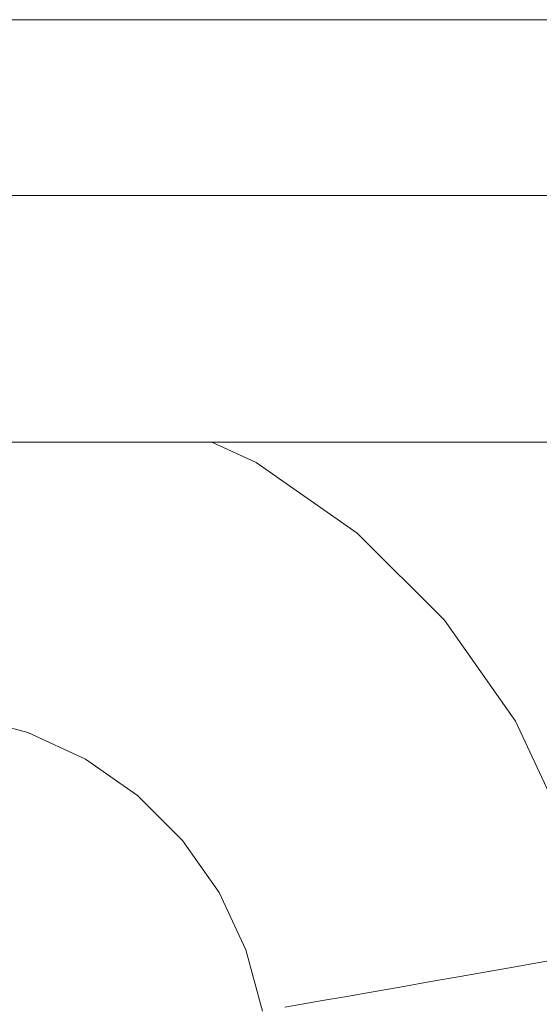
# Model space of a CAD drawing. Header units: millimetres. Extents: x -30280 to 309309, y -17460 to 4378.
# Tile 569 of 656: x 151853 to 151877, y -14496 to -14450. Entities that reach past the tile are written whole.
import ezdxf

# ---------------------------------------------------------------- set-up
doc = ezdxf.new("R2010")
doc.units = ezdxf.units.MM
doc.header["$MEASUREMENT"] = 0
doc.linetypes.add('Wipeout_Contour', pattern=[1000, 0, -1000])
doc.layers.add('P1_PLANTA PRIMERA_4_12_FAÇ_Façana', color=7, linetype='Continuous')
doc.layers.add('P1_PLANTA PRIMERA_4_Nuevo_09_EI_Mobiliari general', color=7, linetype='Continuous')
doc.layers.add('P1_PLANTA PRIMERA_4_Nuevo_09_EI_Mobiliari general_Pluma_Nº__1', color=7, linetype='Continuous', lineweight=5)

msp = doc.modelspace()

# ---------------------------------------------------------------- wipeouts: each hides what was drawn before it
at = {"color": 254, "linetype": 'Wipeout_Contour', "lineweight": 0, "ltscale": 4556497.205425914}
msp.add_wipeout([(151882.62, -14022.052), (150782.62, -14022.052), (150782.62, -14023.885), (150890.293, -14023.885), (150903.857, -14449.995), (150903.929, -14505.564), (150882.333, -14505.564), (150886.263, -14527.856), (150886.9, -14530.194), (150928.929, -14764.931), (150970.958, -14530.194), (150971.595, -14527.856), (150975.525, -14505.564), (150953.929, -14505.564), (150953.929, -14449.995), (150967.565, -14023.885), (151390.293, -14023.885), (151403.857, -14449.995), (151403.929, -14505.564), (151382.333, -14505.564), (151386.263, -14527.856), (151386.9, -14530.194), (151428.929, -14764.931), (151470.958, -14530.194), (151471.595, -14527.856), (151475.525, -14505.564), (151453.929, -14505.564), (151453.929, -14449.995), (151467.565, -14023.885), (151882.62, -14023.885)], dxfattribs=at).dxf.layer = 'P1_PLANTA PRIMERA_4_12_FAÇ_Façana'

# ---------------------------------------------------------------- next in the draw order: wipeouts: each hides what was drawn before it
at = {"color": 254, "linetype": 'Wipeout_Contour', "lineweight": 0, "ltscale": 457320.530233}
msp.add_wipeout([(151903.929, -14449.995), (151453.929, -14449.995), (151903.929, -14450.529)], dxfattribs=at).dxf.layer = 'P1_PLANTA PRIMERA_4_Nuevo_09_EI_Mobiliari general'
at = {"color": 254, "linetype": 'Wipeout_Contour', "lineweight": 0, "ltscale": 4266347.699379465}
msp.add_wipeout([(151493.395, -14496.363), (151491.819, -14505.297), (151497.826, -14503.696), (151503.486, -14503.223), (151678.929, -14503.678), (151854.372, -14503.196), (151860.032, -14503.696), (151865.582, -14505.147), (151864.463, -14496.363), (151863.694, -14493.495), (151862.438, -14490.805), (151860.733, -14488.374), (151858.631, -14486.277), (151856.196, -14484.578), (151853.503, -14483.328), (151850.633, -14482.566), (151847.674, -14482.315), (151692.121, -14482.728), (151678.929, -14482.764), (151665.738, -14482.801), (151510.184, -14482.293), (151507.225, -14482.566), (151504.355, -14483.328), (151501.662, -14484.578), (151499.227, -14486.277), (151497.125, -14488.374), (151495.42, -14490.805), (151494.164, -14493.495)], dxfattribs=at).dxf.layer = 'P1_PLANTA PRIMERA_4_Nuevo_09_EI_Mobiliari general'

# ---------------------------------------------------------------- next in the draw order: linework, layer by layer
at = {"layer": 'P1_PLANTA PRIMERA_4_Nuevo_09_EI_Mobiliari general_Pluma_Nº__1', "color": 7, "linetype": 'Continuous', "lineweight": 5}
for p, q in [((151903.929, -14449.995), (151453.929, -14449.995)), ((151853.503, -14483.328), (151850.633, -14482.566)), ((151856.196, -14484.578), (151853.503, -14483.328))]:
    msp.add_line(p, q, dxfattribs=at)

# ---------------------------------------------------------------- next in the draw order: wipeouts: each hides what was drawn before it
at = {"color": 254, "linetype": 'Wipeout_Contour', "lineweight": 0, "ltscale": 609463.221799}
msp.add_wipeout([(151903.929, -14450.529), (151453.929, -14450.529), (151453.929, -14452.114), (151903.929, -14452.114)], dxfattribs=at).dxf.layer = 'P1_PLANTA PRIMERA_4_Nuevo_09_EI_Mobiliari general'
at = {"color": 254, "linetype": 'Wipeout_Contour', "lineweight": 0, "ltscale": 1525684.769005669}
msp.add_wipeout([(151903.929, -14469.75), (151862.107, -14469.75), (151864.172, -14470.707), (151868.898, -14474.006), (151872.979, -14478.077), (151876.289, -14482.795), (151878.728, -14488.018), (151880.22, -14493.585), (151882.286, -14505.297), (151903.929, -14505.297)], dxfattribs=at).dxf.layer = 'P1_PLANTA PRIMERA_4_Nuevo_09_EI_Mobiliari general'

# ---------------------------------------------------------------- next in the draw order: linework, layer by layer
at = {"layer": 'P1_PLANTA PRIMERA_4_Nuevo_09_EI_Mobiliari general_Pluma_Nº__1', "color": 7, "linetype": 'Continuous', "lineweight": 5}
for p, q in [((151878.728, -14488.017), (151876.289, -14482.795)), ((151863.694, -14493.495), (151862.438, -14490.805)), ((151864.464, -14496.363), (151863.694, -14493.495))]:
    msp.add_line(p, q, dxfattribs=at)

# ---------------------------------------------------------------- next in the draw order: wipeouts: each hides what was drawn before it
at = {"color": 254, "linetype": 'Wipeout_Contour', "lineweight": 0, "ltscale": 609464.013508}
msp.add_wipeout([(151903.929, -14452.114), (151453.929, -14452.114), (151453.929, -14454.702), (151903.929, -14454.702)], dxfattribs=at).dxf.layer = 'P1_PLANTA PRIMERA_4_Nuevo_09_EI_Mobiliari general'
at = {"color": 254, "linetype": 'Wipeout_Contour', "lineweight": 0, "ltscale": 609468.027609}
msp.add_wipeout([(151903.929, -14469.75), (151903.929, -14458.215), (151453.929, -14458.215), (151453.929, -14469.75)], dxfattribs=at).dxf.layer = 'P1_PLANTA PRIMERA_4_Nuevo_09_EI_Mobiliari general'
at = {"color": 254, "linetype": 'Wipeout_Contour', "lineweight": 0, "ltscale": 610426.331699}
msp.add_wipeout([(151872.342, -14494.974), (151929.432, -14818.75), (151929.432, -14810.75), (151873.71, -14494.733)], dxfattribs=at).dxf.layer = 'P1_PLANTA PRIMERA_4_Nuevo_09_EI_Mobiliari general'

# ---------------------------------------------------------------- next in the draw order: wipeouts: each hides what was drawn before it
at = {"color": 254, "linetype": 'Wipeout_Contour', "lineweight": 0, "ltscale": 609465.171112}
msp.add_wipeout([(151903.929, -14454.702), (151453.929, -14454.702), (151453.929, -14458.215), (151903.929, -14458.215)], dxfattribs=at).dxf.layer = 'P1_PLANTA PRIMERA_4_Nuevo_09_EI_Mobiliari general'
at = {"color": 254, "linetype": 'Wipeout_Contour', "lineweight": 0, "ltscale": 457650.399457}
msp.add_wipeout([(151860.965, -14469.75), (151863.931, -14471.126), (151861.82, -14469.75)], dxfattribs=at).dxf.layer = 'P1_PLANTA PRIMERA_4_Nuevo_09_EI_Mobiliari general'
at = {"color": 254, "linetype": 'Wipeout_Contour', "lineweight": 0, "ltscale": 610425.207694}
msp.add_wipeout([(151870.974, -14495.215), (151929.432, -14826.75), (151929.432, -14818.751), (151872.342, -14494.974)], dxfattribs=at).dxf.layer = 'P1_PLANTA PRIMERA_4_Nuevo_09_EI_Mobiliari general'

# ---------------------------------------------------------------- next in the draw order: linework, layer by layer
at = {"layer": 'P1_PLANTA PRIMERA_4_Nuevo_09_EI_Mobiliari general_Pluma_Nº__1', "color": 7, "linetype": 'Continuous', "lineweight": 5}
msp.add_line((151903.929, -14458.215), (151453.929, -14458.215), dxfattribs=at)

# ---------------------------------------------------------------- next in the draw order: wipeouts: each hides what was drawn before it
at = {"color": 254, "linetype": 'Wipeout_Contour', "lineweight": 0, "ltscale": 457647.861741}
msp.add_wipeout([(151859.57, -14469.75), (151863.638, -14471.637), (151860.965, -14469.75)], dxfattribs=at).dxf.layer = 'P1_PLANTA PRIMERA_4_Nuevo_09_EI_Mobiliari general'
at = {"color": 254, "linetype": 'Wipeout_Contour', "lineweight": 0, "ltscale": 610424.102211}
msp.add_wipeout([(151869.647, -14495.449), (151929.432, -14834.507), (151929.432, -14826.75), (151870.974, -14495.215)], dxfattribs=at).dxf.layer = 'P1_PLANTA PRIMERA_4_Nuevo_09_EI_Mobiliari general'

# ---------------------------------------------------------------- next in the draw order: wipeouts: each hides what was drawn before it
at = {"color": 254, "linetype": 'Wipeout_Contour', "lineweight": 0, "ltscale": 457645.091974}
msp.add_wipeout([(151858.413, -14469.75), (151863.239, -14472.33), (151859.57, -14469.75)], dxfattribs=at).dxf.layer = 'P1_PLANTA PRIMERA_4_Nuevo_09_EI_Mobiliari general'
at = {"color": 254, "linetype": 'Wipeout_Contour', "lineweight": 0, "ltscale": 610423.048809}
msp.add_wipeout([(151868.403, -14495.668), (151929.432, -14841.786), (151929.432, -14834.507), (151869.647, -14495.449)], dxfattribs=at).dxf.layer = 'P1_PLANTA PRIMERA_4_Nuevo_09_EI_Mobiliari general'

# ---------------------------------------------------------------- next in the draw order: wipeouts: each hides what was drawn before it
at = {"color": 254, "linetype": 'Wipeout_Contour', "lineweight": 0, "ltscale": 610422.079325}
msp.add_wipeout([(151867.278, -14495.867), (151929.432, -14848.364), (151929.432, -14841.786), (151868.403, -14495.668)], dxfattribs=at).dxf.layer = 'P1_PLANTA PRIMERA_4_Nuevo_09_EI_Mobiliari general'

# ---------------------------------------------------------------- next in the draw order: wipeouts: each hides what was drawn before it
at = {"color": 254, "linetype": 'Wipeout_Contour', "lineweight": 0, "ltscale": 457864.207593}
msp.add_wipeout([(151867.278, -14495.867), (151929.432, -14854.042), (151929.432, -14848.364)], dxfattribs=at).dxf.layer = 'P1_PLANTA PRIMERA_4_Nuevo_09_EI_Mobiliari general'

# ---------------------------------------------------------------- next in the draw order: wipeouts: each hides what was drawn before it
at = {"color": 254, "linetype": 'Wipeout_Contour', "lineweight": 0, "ltscale": 610429.477727}
msp.add_wipeout([(151876.281, -14494.279), (151929.432, -14795.715), (151929.432, -14789.137), (151877.406, -14494.081)], dxfattribs=at).dxf.layer = 'P1_PLANTA PRIMERA_4_Nuevo_09_EI_Mobiliari general'

# ---------------------------------------------------------------- next in the draw order: wipeouts: each hides what was drawn before it
at = {"color": 254, "linetype": 'Wipeout_Contour', "lineweight": 0, "ltscale": 610428.499806}
msp.add_wipeout([(151875.037, -14494.499), (151929.432, -14802.994), (151929.432, -14795.715), (151876.281, -14494.279)], dxfattribs=at).dxf.layer = 'P1_PLANTA PRIMERA_4_Nuevo_09_EI_Mobiliari general'

# ---------------------------------------------------------------- next in the draw order: wipeouts: each hides what was drawn before it
at = {"color": 254, "linetype": 'Wipeout_Contour', "lineweight": 0, "ltscale": 457699.320291}
msp.add_wipeout([(151876.043, -14488.996), (151877.406, -14494.081), (151876.969, -14488.658)], dxfattribs=at).dxf.layer = 'P1_PLANTA PRIMERA_4_Nuevo_09_EI_Mobiliari general'
at = {"color": 254, "linetype": 'Wipeout_Contour', "lineweight": 0, "ltscale": 610427.440317}
msp.add_wipeout([(151873.71, -14494.733), (151929.432, -14810.75), (151929.432, -14802.993), (151875.036, -14494.499)], dxfattribs=at).dxf.layer = 'P1_PLANTA PRIMERA_4_Nuevo_09_EI_Mobiliari general'

# ---------------------------------------------------------------- next in the draw order: wipeouts: each hides what was drawn before it
at = {"color": 254, "linetype": 'Wipeout_Contour', "lineweight": 0, "ltscale": 457692.34995}
msp.add_wipeout([(151873.815, -14484.226), (151876.043, -14488.996), (151874.669, -14483.732)], dxfattribs=at).dxf.layer = 'P1_PLANTA PRIMERA_4_Nuevo_09_EI_Mobiliari general'

# ---------------------------------------------------------------- next in the draw order: wipeouts: each hides what was drawn before it
at = {"color": 254, "linetype": 'Wipeout_Contour', "lineweight": 0, "ltscale": 457682.866308}
msp.add_wipeout([(151870.792, -14479.916), (151873.815, -14484.226), (151871.546, -14479.281)], dxfattribs=at).dxf.layer = 'P1_PLANTA PRIMERA_4_Nuevo_09_EI_Mobiliari general'
at = {"color": 254, "linetype": 'Wipeout_Contour', "lineweight": 0, "ltscale": 610263.986262}
msp.add_wipeout([(151876.043, -14488.996), (151874.969, -14489.387), (151876.281, -14494.279), (151877.406, -14494.081)], dxfattribs=at).dxf.layer = 'P1_PLANTA PRIMERA_4_Nuevo_09_EI_Mobiliari general'

# ---------------------------------------------------------------- next in the draw order: linework, layer by layer
at = {"layer": 'P1_PLANTA PRIMERA_4_Nuevo_09_EI_Mobiliari general_Pluma_Nº__1', "color": 7, "linetype": 'Continuous', "lineweight": 5}
msp.add_line((151878.377, -14493.91), (151877.406, -14494.081), dxfattribs=at)

# ---------------------------------------------------------------- next in the draw order: wipeouts: each hides what was drawn before it
at = {"color": 254, "linetype": 'Wipeout_Contour', "lineweight": 0, "ltscale": 457671.271388}
msp.add_wipeout([(151867.065, -14476.198), (151870.792, -14479.916), (151867.697, -14475.441)], dxfattribs=at).dxf.layer = 'P1_PLANTA PRIMERA_4_Nuevo_09_EI_Mobiliari general'
at = {"color": 254, "linetype": 'Wipeout_Contour', "lineweight": 0, "ltscale": 610255.140804}
msp.add_wipeout([(151873.815, -14484.226), (151872.826, -14484.797), (151874.969, -14489.387), (151876.043, -14488.996)], dxfattribs=at).dxf.layer = 'P1_PLANTA PRIMERA_4_Nuevo_09_EI_Mobiliari general'

# ---------------------------------------------------------------- next in the draw order: wipeouts: each hides what was drawn before it
at = {"color": 254, "linetype": 'Wipeout_Contour', "lineweight": 0, "ltscale": 457657.951496}
msp.add_wipeout([(151862.747, -14473.185), (151867.065, -14476.198), (151863.239, -14472.33)], dxfattribs=at).dxf.layer = 'P1_PLANTA PRIMERA_4_Nuevo_09_EI_Mobiliari general'
at = {"color": 254, "linetype": 'Wipeout_Contour', "lineweight": 0, "ltscale": 610243.19609}
msp.add_wipeout([(151870.792, -14479.916), (151869.917, -14480.651), (151872.826, -14484.797), (151873.815, -14484.226)], dxfattribs=at).dxf.layer = 'P1_PLANTA PRIMERA_4_Nuevo_09_EI_Mobiliari general'
at = {"color": 254, "linetype": 'Wipeout_Contour', "lineweight": 0, "ltscale": 610259.496954}
msp.add_wipeout([(151874.969, -14489.387), (151873.782, -14489.82), (151875.037, -14494.499), (151876.281, -14494.279)], dxfattribs=at).dxf.layer = 'P1_PLANTA PRIMERA_4_Nuevo_09_EI_Mobiliari general'

# ---------------------------------------------------------------- next in the draw order: linework, layer by layer
at = {"layer": 'P1_PLANTA PRIMERA_4_Nuevo_09_EI_Mobiliari general_Pluma_Nº__1', "color": 7, "linetype": 'Continuous', "lineweight": 5}
msp.add_line((151877.406, -14494.081), (151876.281, -14494.279), dxfattribs=at)

# ---------------------------------------------------------------- next in the draw order: wipeouts: each hides what was drawn before it
at = {"color": 254, "linetype": 'Wipeout_Contour', "lineweight": 0, "ltscale": 457643.327301}
msp.add_wipeout([(151857.972, -14470.969), (151862.747, -14473.185), (151858.307, -14470.042)], dxfattribs=at).dxf.layer = 'P1_PLANTA PRIMERA_4_Nuevo_09_EI_Mobiliari general'
at = {"color": 254, "linetype": 'Wipeout_Contour', "lineweight": 0, "ltscale": 610228.51742}
msp.add_wipeout([(151867.065, -14476.198), (151866.332, -14477.074), (151869.917, -14480.651), (151870.792, -14479.916)], dxfattribs=at).dxf.layer = 'P1_PLANTA PRIMERA_4_Nuevo_09_EI_Mobiliari general'
at = {"color": 254, "linetype": 'Wipeout_Contour', "lineweight": 0, "ltscale": 610251.012394}
msp.add_wipeout([(151872.826, -14484.797), (151871.732, -14485.43), (151873.782, -14489.82), (151874.969, -14489.387)], dxfattribs=at).dxf.layer = 'P1_PLANTA PRIMERA_4_Nuevo_09_EI_Mobiliari general'

# ---------------------------------------------------------------- next in the draw order: linework, layer by layer
at = {"layer": 'P1_PLANTA PRIMERA_4_Nuevo_09_EI_Mobiliari general_Pluma_Nº__1', "color": 7, "linetype": 'Continuous', "lineweight": 5}
msp.add_line((151864.172, -14470.707), (151862.107, -14469.75), dxfattribs=at)

# ---------------------------------------------------------------- next in the draw order: wipeouts: each hides what was drawn before it
at = {"color": 254, "linetype": 'Wipeout_Contour', "lineweight": 0, "ltscale": 457631.764456}
msp.add_wipeout([(151857.207, -14469.75), (151853.379, -14469.75), (151857.972, -14470.969)], dxfattribs=at).dxf.layer = 'P1_PLANTA PRIMERA_4_Nuevo_09_EI_Mobiliari general'
at = {"color": 254, "linetype": 'Wipeout_Contour', "lineweight": 0, "ltscale": 610211.552861}
msp.add_wipeout([(151862.747, -14473.185), (151862.178, -14474.175), (151866.332, -14477.074), (151867.065, -14476.198)], dxfattribs=at).dxf.layer = 'P1_PLANTA PRIMERA_4_Nuevo_09_EI_Mobiliari general'
at = {"color": 254, "linetype": 'Wipeout_Contour', "lineweight": 0, "ltscale": 610239.554344}
msp.add_wipeout([(151869.917, -14480.651), (151868.95, -14481.464), (151871.732, -14485.43), (151872.826, -14484.797)], dxfattribs=at).dxf.layer = 'P1_PLANTA PRIMERA_4_Nuevo_09_EI_Mobiliari general'
at = {"color": 254, "linetype": 'Wipeout_Contour', "lineweight": 0, "ltscale": 610254.625161}
msp.add_wipeout([(151873.782, -14489.82), (151872.516, -14490.281), (151873.71, -14494.733), (151875.037, -14494.499)], dxfattribs=at).dxf.layer = 'P1_PLANTA PRIMERA_4_Nuevo_09_EI_Mobiliari general'

# ---------------------------------------------------------------- next in the draw order: linework, layer by layer
at = {"layer": 'P1_PLANTA PRIMERA_4_Nuevo_09_EI_Mobiliari general_Pluma_Nº__1', "color": 7, "linetype": 'Continuous', "lineweight": 5}
for p, q in [((151876.289, -14482.795), (151872.979, -14478.077)), ((151876.281, -14494.279), (151875.037, -14494.499))]:
    msp.add_line(p, q, dxfattribs=at)

# ---------------------------------------------------------------- next in the draw order: wipeouts: each hides what was drawn before it
at = {"color": 254, "linetype": 'Wipeout_Contour', "lineweight": 0, "ltscale": 610192.819986}
msp.add_wipeout([(151857.972, -14470.969), (151857.583, -14472.043), (151862.178, -14474.175), (151862.747, -14473.185)], dxfattribs=at).dxf.layer = 'P1_PLANTA PRIMERA_4_Nuevo_09_EI_Mobiliari general'
at = {"color": 254, "linetype": 'Wipeout_Contour', "lineweight": 0, "ltscale": 610225.473385}
msp.add_wipeout([(151866.332, -14477.074), (151865.52, -14478.043), (151868.95, -14481.464), (151869.917, -14480.651)], dxfattribs=at).dxf.layer = 'P1_PLANTA PRIMERA_4_Nuevo_09_EI_Mobiliari general'
at = {"color": 254, "linetype": 'Wipeout_Contour', "lineweight": 0, "ltscale": 610246.531994}
msp.add_wipeout([(151871.732, -14485.43), (151870.566, -14486.104), (151872.516, -14490.281), (151873.782, -14489.82)], dxfattribs=at).dxf.layer = 'P1_PLANTA PRIMERA_4_Nuevo_09_EI_Mobiliari general'

# ---------------------------------------------------------------- next in the draw order: wipeouts: each hides what was drawn before it
at = {"color": 254, "linetype": 'Wipeout_Contour', "lineweight": 0, "ltscale": 762714.414228}
msp.add_wipeout([(151852.86, -14469.75), (151852.688, -14470.743), (151857.583, -14472.043), (151857.972, -14470.969), (151853.379, -14469.75)], dxfattribs=at).dxf.layer = 'P1_PLANTA PRIMERA_4_Nuevo_09_EI_Mobiliari general'
at = {"color": 254, "linetype": 'Wipeout_Contour', "lineweight": 0, "ltscale": 610209.199434}
msp.add_wipeout([(151862.178, -14474.175), (151861.548, -14475.271), (151865.52, -14478.043), (151866.332, -14477.074)], dxfattribs=at).dxf.layer = 'P1_PLANTA PRIMERA_4_Nuevo_09_EI_Mobiliari general'
at = {"color": 254, "linetype": 'Wipeout_Contour', "lineweight": 0, "ltscale": 610235.601882}
msp.add_wipeout([(151868.95, -14481.464), (151867.919, -14482.331), (151870.566, -14486.104), (151871.732, -14485.43)], dxfattribs=at).dxf.layer = 'P1_PLANTA PRIMERA_4_Nuevo_09_EI_Mobiliari general'
at = {"color": 254, "linetype": 'Wipeout_Contour', "lineweight": 0, "ltscale": 610249.518982}
msp.add_wipeout([(151872.516, -14490.281), (151871.211, -14490.756), (151872.342, -14494.974), (151873.71, -14494.733)], dxfattribs=at).dxf.layer = 'P1_PLANTA PRIMERA_4_Nuevo_09_EI_Mobiliari general'

# ---------------------------------------------------------------- next in the draw order: linework, layer by layer
at = {"layer": 'P1_PLANTA PRIMERA_4_Nuevo_09_EI_Mobiliari general_Pluma_Nº__1', "color": 7, "linetype": 'Continuous', "lineweight": 5}
for p, q in [((151903.929, -14469.75), (151453.929, -14469.75)), ((151868.898, -14474.006), (151864.172, -14470.707)), ((151875.037, -14494.499), (151873.71, -14494.732))]:
    msp.add_line(p, q, dxfattribs=at)

# ---------------------------------------------------------------- next in the draw order: wipeouts: each hides what was drawn before it
at = {"color": 254, "linetype": 'Wipeout_Contour', "lineweight": 0, "ltscale": 610191.229057}
msp.add_wipeout([(151857.583, -14472.043), (151857.153, -14473.232), (151861.548, -14475.271), (151862.178, -14474.175)], dxfattribs=at).dxf.layer = 'P1_PLANTA PRIMERA_4_Nuevo_09_EI_Mobiliari general'
at = {"color": 254, "linetype": 'Wipeout_Contour', "lineweight": 0, "ltscale": 610222.169395}
msp.add_wipeout([(151865.52, -14478.043), (151864.656, -14479.076), (151867.919, -14482.331), (151868.95, -14481.464)], dxfattribs=at).dxf.layer = 'P1_PLANTA PRIMERA_4_Nuevo_09_EI_Mobiliari general'
at = {"color": 254, "linetype": 'Wipeout_Contour', "lineweight": 0, "ltscale": 610241.835811}
msp.add_wipeout([(151870.566, -14486.104), (151869.364, -14486.8), (151871.211, -14490.756), (151872.516, -14490.281)], dxfattribs=at).dxf.layer = 'P1_PLANTA PRIMERA_4_Nuevo_09_EI_Mobiliari general'

# ---------------------------------------------------------------- next in the draw order: linework, layer by layer
at = {"layer": 'P1_PLANTA PRIMERA_4_Nuevo_09_EI_Mobiliari general_Pluma_Nº__1', "color": 7, "linetype": 'Continuous', "lineweight": 5}
msp.add_line((151872.979, -14478.077), (151868.898, -14474.006), dxfattribs=at)

# ---------------------------------------------------------------- next in the draw order: wipeouts: each hides what was drawn before it
at = {"color": 254, "linetype": 'Wipeout_Contour', "lineweight": 0, "ltscale": 610172.110431}
msp.add_wipeout([(151852.688, -14470.743), (151852.471, -14471.989), (151857.153, -14473.232), (151857.583, -14472.043)], dxfattribs=at).dxf.layer = 'P1_PLANTA PRIMERA_4_Nuevo_09_EI_Mobiliari general'
at = {"color": 254, "linetype": 'Wipeout_Contour', "lineweight": 0, "ltscale": 610206.644742}
msp.add_wipeout([(151861.548, -14475.271), (151860.876, -14476.438), (151864.656, -14479.076), (151865.52, -14478.043)], dxfattribs=at).dxf.layer = 'P1_PLANTA PRIMERA_4_Nuevo_09_EI_Mobiliari general'
at = {"color": 254, "linetype": 'Wipeout_Contour', "lineweight": 0, "ltscale": 610231.458858}
msp.add_wipeout([(151867.919, -14482.331), (151866.856, -14483.225), (151869.364, -14486.8), (151870.566, -14486.104)], dxfattribs=at).dxf.layer = 'P1_PLANTA PRIMERA_4_Nuevo_09_EI_Mobiliari general'
at = {"color": 254, "linetype": 'Wipeout_Contour', "lineweight": 0, "ltscale": 610244.333597}
msp.add_wipeout([(151871.211, -14490.756), (151869.906, -14491.232), (151870.974, -14495.215), (151872.342, -14494.974)], dxfattribs=at).dxf.layer = 'P1_PLANTA PRIMERA_4_Nuevo_09_EI_Mobiliari general'

# ---------------------------------------------------------------- next in the draw order: linework, layer by layer
at = {"layer": 'P1_PLANTA PRIMERA_4_Nuevo_09_EI_Mobiliari general_Pluma_Nº__1', "color": 7, "linetype": 'Continuous', "lineweight": 5}
msp.add_line((151873.71, -14494.732), (151872.342, -14494.974), dxfattribs=at)

# ---------------------------------------------------------------- next in the draw order: wipeouts: each hides what was drawn before it
at = {"color": 254, "linetype": 'Wipeout_Contour', "lineweight": 0, "ltscale": 610189.501682}
msp.add_wipeout([(151857.153, -14473.232), (151856.695, -14474.498), (151860.876, -14476.438), (151861.548, -14475.271)], dxfattribs=at).dxf.layer = 'P1_PLANTA PRIMERA_4_Nuevo_09_EI_Mobiliari general'
at = {"color": 254, "linetype": 'Wipeout_Contour', "lineweight": 0, "ltscale": 610218.705887}
msp.add_wipeout([(151864.656, -14479.076), (151863.765, -14480.141), (151866.856, -14483.225), (151867.919, -14482.331)], dxfattribs=at).dxf.layer = 'P1_PLANTA PRIMERA_4_Nuevo_09_EI_Mobiliari general'
at = {"color": 254, "linetype": 'Wipeout_Contour', "lineweight": 0, "ltscale": 610237.066564}
msp.add_wipeout([(151869.364, -14486.8), (151868.161, -14487.495), (151869.906, -14491.232), (151871.211, -14490.756)], dxfattribs=at).dxf.layer = 'P1_PLANTA PRIMERA_4_Nuevo_09_EI_Mobiliari general'

# ---------------------------------------------------------------- next in the draw order: wipeouts: each hides what was drawn before it
at = {"color": 254, "linetype": 'Wipeout_Contour', "lineweight": 0, "ltscale": 610171.263199}
msp.add_wipeout([(151852.471, -14471.989), (151852.241, -14473.316), (151856.695, -14474.498), (151857.153, -14473.232)], dxfattribs=at).dxf.layer = 'P1_PLANTA PRIMERA_4_Nuevo_09_EI_Mobiliari general'
at = {"color": 254, "linetype": 'Wipeout_Contour', "lineweight": 0, "ltscale": 610203.966437}
msp.add_wipeout([(151860.876, -14476.438), (151860.184, -14477.643), (151863.765, -14480.141), (151864.656, -14479.076)], dxfattribs=at).dxf.layer = 'P1_PLANTA PRIMERA_4_Nuevo_09_EI_Mobiliari general'
at = {"color": 254, "linetype": 'Wipeout_Contour', "lineweight": 0, "ltscale": 610227.251168}
msp.add_wipeout([(151866.856, -14483.225), (151865.793, -14484.119), (151868.161, -14487.495), (151869.364, -14486.8)], dxfattribs=at).dxf.layer = 'P1_PLANTA PRIMERA_4_Nuevo_09_EI_Mobiliari general'
at = {"color": 254, "linetype": 'Wipeout_Contour', "lineweight": 0, "ltscale": 610239.226553}
msp.add_wipeout([(151869.906, -14491.232), (151868.64, -14491.693), (151869.647, -14495.449), (151870.974, -14495.215)], dxfattribs=at).dxf.layer = 'P1_PLANTA PRIMERA_4_Nuevo_09_EI_Mobiliari general'

# ---------------------------------------------------------------- next in the draw order: linework, layer by layer
at = {"layer": 'P1_PLANTA PRIMERA_4_Nuevo_09_EI_Mobiliari general_Pluma_Nº__1', "color": 7, "linetype": 'Continuous', "lineweight": 5}
msp.add_line((151872.342, -14494.974), (151870.974, -14495.215), dxfattribs=at)

# ---------------------------------------------------------------- next in the draw order: wipeouts: each hides what was drawn before it
at = {"color": 254, "linetype": 'Wipeout_Contour', "lineweight": 0, "ltscale": 610187.69036}
msp.add_wipeout([(151856.695, -14474.498), (151856.223, -14475.805), (151860.184, -14477.643), (151860.876, -14476.438)], dxfattribs=at).dxf.layer = 'P1_PLANTA PRIMERA_4_Nuevo_09_EI_Mobiliari general'
at = {"color": 254, "linetype": 'Wipeout_Contour', "lineweight": 0, "ltscale": 610215.188091}
msp.add_wipeout([(151863.765, -14480.141), (151862.873, -14481.207), (151865.793, -14484.119), (151866.856, -14483.225)], dxfattribs=at).dxf.layer = 'P1_PLANTA PRIMERA_4_Nuevo_09_EI_Mobiliari general'
at = {"color": 254, "linetype": 'Wipeout_Contour', "lineweight": 0, "ltscale": 610232.369139}
msp.add_wipeout([(151868.161, -14487.495), (151866.995, -14488.17), (151868.64, -14491.693), (151869.906, -14491.232)], dxfattribs=at).dxf.layer = 'P1_PLANTA PRIMERA_4_Nuevo_09_EI_Mobiliari general'

# ---------------------------------------------------------------- next in the draw order: wipeouts: each hides what was drawn before it
at = {"color": 254, "linetype": 'Wipeout_Contour', "lineweight": 0, "ltscale": 610170.374228}
msp.add_wipeout([(151852.241, -14473.316), (151852.003, -14474.684), (151856.223, -14475.805), (151856.695, -14474.498)], dxfattribs=at).dxf.layer = 'P1_PLANTA PRIMERA_4_Nuevo_09_EI_Mobiliari general'
at = {"color": 254, "linetype": 'Wipeout_Contour', "lineweight": 0, "ltscale": 610201.245869}
msp.add_wipeout([(151860.184, -14477.643), (151859.491, -14478.847), (151862.873, -14481.207), (151863.765, -14480.141)], dxfattribs=at).dxf.layer = 'P1_PLANTA PRIMERA_4_Nuevo_09_EI_Mobiliari general'
at = {"color": 254, "linetype": 'Wipeout_Contour', "lineweight": 0, "ltscale": 610223.106613}
msp.add_wipeout([(151865.793, -14484.119), (151864.762, -14484.986), (151866.995, -14488.17), (151868.161, -14487.495)], dxfattribs=at).dxf.layer = 'P1_PLANTA PRIMERA_4_Nuevo_09_EI_Mobiliari general'
at = {"color": 254, "linetype": 'Wipeout_Contour', "lineweight": 0, "ltscale": 610234.352973}
msp.add_wipeout([(151868.64, -14491.693), (151867.453, -14492.126), (151868.403, -14495.668), (151869.647, -14495.449)], dxfattribs=at).dxf.layer = 'P1_PLANTA PRIMERA_4_Nuevo_09_EI_Mobiliari general'

# ---------------------------------------------------------------- next in the draw order: linework, layer by layer
at = {"layer": 'P1_PLANTA PRIMERA_4_Nuevo_09_EI_Mobiliari general_Pluma_Nº__1', "color": 7, "linetype": 'Continuous', "lineweight": 5}
msp.add_line((151870.974, -14495.215), (151869.647, -14495.449), dxfattribs=at)

# ---------------------------------------------------------------- next in the draw order: wipeouts: each hides what was drawn before it
at = {"color": 254, "linetype": 'Wipeout_Contour', "lineweight": 0, "ltscale": 610185.850071}
msp.add_wipeout([(151856.223, -14475.805), (151855.751, -14477.111), (151859.491, -14478.847), (151860.184, -14477.643)], dxfattribs=at).dxf.layer = 'P1_PLANTA PRIMERA_4_Nuevo_09_EI_Mobiliari general'
at = {"color": 254, "linetype": 'Wipeout_Contour', "lineweight": 0, "ltscale": 610211.72282}
msp.add_wipeout([(151862.873, -14481.207), (151862.009, -14482.24), (151864.762, -14484.986), (151865.793, -14484.119)], dxfattribs=at).dxf.layer = 'P1_PLANTA PRIMERA_4_Nuevo_09_EI_Mobiliari general'
at = {"color": 254, "linetype": 'Wipeout_Contour', "lineweight": 0, "ltscale": 610227.88618}
msp.add_wipeout([(151866.995, -14488.17), (151865.901, -14488.802), (151867.453, -14492.126), (151868.64, -14491.693)], dxfattribs=at).dxf.layer = 'P1_PLANTA PRIMERA_4_Nuevo_09_EI_Mobiliari general'

# ---------------------------------------------------------------- next in the draw order: wipeouts: each hides what was drawn before it
at = {"color": 254, "linetype": 'Wipeout_Contour', "lineweight": 0, "ltscale": 610169.470446}
msp.add_wipeout([(151852.003, -14474.684), (151851.765, -14476.053), (151855.751, -14477.111), (151856.223, -14475.805)], dxfattribs=at).dxf.layer = 'P1_PLANTA PRIMERA_4_Nuevo_09_EI_Mobiliari general'
at = {"color": 254, "linetype": 'Wipeout_Contour', "lineweight": 0, "ltscale": 610198.565602}
msp.add_wipeout([(151859.491, -14478.847), (151858.82, -14480.015), (151862.009, -14482.24), (151862.873, -14481.207)], dxfattribs=at).dxf.layer = 'P1_PLANTA PRIMERA_4_Nuevo_09_EI_Mobiliari general'
at = {"color": 254, "linetype": 'Wipeout_Contour', "lineweight": 0, "ltscale": 610219.151006}
msp.add_wipeout([(151864.762, -14484.986), (151863.795, -14485.8), (151865.901, -14488.802), (151866.995, -14488.17)], dxfattribs=at).dxf.layer = 'P1_PLANTA PRIMERA_4_Nuevo_09_EI_Mobiliari general'
at = {"color": 254, "linetype": 'Wipeout_Contour', "lineweight": 0, "ltscale": 610229.860828}
msp.add_wipeout([(151867.453, -14492.126), (151866.379, -14492.517), (151867.278, -14495.867), (151868.403, -14495.668)], dxfattribs=at).dxf.layer = 'P1_PLANTA PRIMERA_4_Nuevo_09_EI_Mobiliari general'

# ---------------------------------------------------------------- next in the draw order: linework, layer by layer
at = {"layer": 'P1_PLANTA PRIMERA_4_Nuevo_09_EI_Mobiliari general_Pluma_Nº__1', "color": 7, "linetype": 'Continuous', "lineweight": 5}
for p, q in [((151869.647, -14495.449), (151868.403, -14495.669)), ((151868.403, -14495.669), (151867.278, -14495.867))]:
    msp.add_line(p, q, dxfattribs=at)

# ---------------------------------------------------------------- next in the draw order: wipeouts: each hides what was drawn before it
at = {"color": 254, "linetype": 'Wipeout_Contour', "lineweight": 0, "ltscale": 610184.036605}
msp.add_wipeout([(151855.751, -14477.111), (151855.293, -14478.378), (151858.82, -14480.015), (151859.491, -14478.847)], dxfattribs=at).dxf.layer = 'P1_PLANTA PRIMERA_4_Nuevo_09_EI_Mobiliari general'
at = {"color": 254, "linetype": 'Wipeout_Contour', "lineweight": 0, "ltscale": 610208.415217}
msp.add_wipeout([(151862.009, -14482.24), (151861.198, -14483.209), (151863.795, -14485.8), (151864.762, -14484.986)], dxfattribs=at).dxf.layer = 'P1_PLANTA PRIMERA_4_Nuevo_09_EI_Mobiliari general'
at = {"color": 254, "linetype": 'Wipeout_Contour', "lineweight": 0, "ltscale": 610223.75374}
msp.add_wipeout([(151865.901, -14488.802), (151864.912, -14489.374), (151866.379, -14492.517), (151867.453, -14492.126)], dxfattribs=at).dxf.layer = 'P1_PLANTA PRIMERA_4_Nuevo_09_EI_Mobiliari general'

# ---------------------------------------------------------------- next in the draw order: wipeouts: each hides what was drawn before it
at = {"color": 254, "linetype": 'Wipeout_Contour', "lineweight": 0, "ltscale": 610168.579155}
msp.add_wipeout([(151851.765, -14476.053), (151851.534, -14477.38), (151855.293, -14478.378), (151855.751, -14477.111)], dxfattribs=at).dxf.layer = 'P1_PLANTA PRIMERA_4_Nuevo_09_EI_Mobiliari general'
at = {"color": 254, "linetype": 'Wipeout_Contour', "lineweight": 0, "ltscale": 610196.006897}
msp.add_wipeout([(151858.82, -14480.015), (151858.19, -14481.11), (151861.198, -14483.209), (151862.009, -14482.24)], dxfattribs=at).dxf.layer = 'P1_PLANTA PRIMERA_4_Nuevo_09_EI_Mobiliari general'
at = {"color": 254, "linetype": 'Wipeout_Contour', "lineweight": 0, "ltscale": 610215.504337}
msp.add_wipeout([(151863.795, -14485.8), (151862.92, -14486.535), (151864.912, -14489.374), (151865.901, -14488.802)], dxfattribs=at).dxf.layer = 'P1_PLANTA PRIMERA_4_Nuevo_09_EI_Mobiliari general'
at = {"color": 254, "linetype": 'Wipeout_Contour', "lineweight": 0, "ltscale": 457667.868919}
msp.add_wipeout([(151865.453, -14492.854), (151866.307, -14496.038), (151866.379, -14492.517)], dxfattribs=at).dxf.layer = 'P1_PLANTA PRIMERA_4_Nuevo_09_EI_Mobiliari general'

# ---------------------------------------------------------------- next in the draw order: linework, layer by layer
at = {"layer": 'P1_PLANTA PRIMERA_4_Nuevo_09_EI_Mobiliari general_Pluma_Nº__1', "color": 7, "linetype": 'Continuous', "lineweight": 5}
for p, q in [((151866.307, -14496.038), (151865.519, -14496.177)), ((151867.278, -14495.867), (151866.307, -14496.038))]:
    msp.add_line(p, q, dxfattribs=at)

# ---------------------------------------------------------------- next in the draw order: wipeouts: each hides what was drawn before it
at = {"color": 254, "linetype": 'Wipeout_Contour', "lineweight": 0, "ltscale": 610182.304853}
msp.add_wipeout([(151855.293, -14478.378), (151854.863, -14479.566), (151858.19, -14481.11), (151858.82, -14480.015)], dxfattribs=at).dxf.layer = 'P1_PLANTA PRIMERA_4_Nuevo_09_EI_Mobiliari general'
at = {"color": 254, "linetype": 'Wipeout_Contour', "lineweight": 0, "ltscale": 610205.36555}
msp.add_wipeout([(151861.198, -14483.209), (151860.465, -14484.085), (151862.92, -14486.535), (151863.795, -14485.8)], dxfattribs=at).dxf.layer = 'P1_PLANTA PRIMERA_4_Nuevo_09_EI_Mobiliari general'
at = {"color": 254, "linetype": 'Wipeout_Contour', "lineweight": 0, "ltscale": 457663.597679}
msp.add_wipeout([(151864.058, -14489.868), (151865.453, -14492.854), (151864.912, -14489.374)], dxfattribs=at).dxf.layer = 'P1_PLANTA PRIMERA_4_Nuevo_09_EI_Mobiliari general'

# ---------------------------------------------------------------- next in the draw order: wipeouts: each hides what was drawn before it
at = {"color": 254, "linetype": 'Wipeout_Contour', "lineweight": 0, "ltscale": 610167.727194}
msp.add_wipeout([(151851.534, -14477.38), (151851.318, -14478.625), (151854.863, -14479.566), (151855.293, -14478.378)], dxfattribs=at).dxf.layer = 'P1_PLANTA PRIMERA_4_Nuevo_09_EI_Mobiliari general'
at = {"color": 254, "linetype": 'Wipeout_Contour', "lineweight": 0, "ltscale": 610193.647236}
msp.add_wipeout([(151858.19, -14481.11), (151857.621, -14482.1), (151860.465, -14484.085), (151861.198, -14483.209)], dxfattribs=at).dxf.layer = 'P1_PLANTA PRIMERA_4_Nuevo_09_EI_Mobiliari general'
at = {"color": 254, "linetype": 'Wipeout_Contour', "lineweight": 0, "ltscale": 457657.749663}
msp.add_wipeout([(151862.166, -14487.169), (151864.058, -14489.868), (151862.92, -14486.535)], dxfattribs=at).dxf.layer = 'P1_PLANTA PRIMERA_4_Nuevo_09_EI_Mobiliari general'

# ---------------------------------------------------------------- next in the draw order: linework, layer by layer
at = {"layer": 'P1_PLANTA PRIMERA_4_Nuevo_09_EI_Mobiliari general_Pluma_Nº__1', "color": 7, "linetype": 'Continuous', "lineweight": 5}
msp.add_line((151862.438, -14490.805), (151860.733, -14488.374), dxfattribs=at)

# ---------------------------------------------------------------- next in the draw order: wipeouts: each hides what was drawn before it
at = {"color": 254, "linetype": 'Wipeout_Contour', "lineweight": 0, "ltscale": 610180.707146}
msp.add_wipeout([(151854.863, -14479.566), (151854.474, -14480.641), (151857.621, -14482.1), (151858.19, -14481.11)], dxfattribs=at).dxf.layer = 'P1_PLANTA PRIMERA_4_Nuevo_09_EI_Mobiliari general'
at = {"color": 254, "linetype": 'Wipeout_Contour', "lineweight": 0, "ltscale": 457650.520168}
msp.add_wipeout([(151859.832, -14484.842), (151862.166, -14487.169), (151860.465, -14484.085)], dxfattribs=at).dxf.layer = 'P1_PLANTA PRIMERA_4_Nuevo_09_EI_Mobiliari general'

# ---------------------------------------------------------------- next in the draw order: linework, layer by layer
at = {"layer": 'P1_PLANTA PRIMERA_4_Nuevo_09_EI_Mobiliari general_Pluma_Nº__1', "color": 7, "linetype": 'Continuous', "lineweight": 5}
msp.add_line((151860.733, -14488.374), (151858.631, -14486.277), dxfattribs=at)

# ---------------------------------------------------------------- next in the draw order: wipeouts: each hides what was drawn before it
at = {"color": 254, "linetype": 'Wipeout_Contour', "lineweight": 0, "ltscale": 610166.940134}
msp.add_wipeout([(151851.318, -14478.625), (151851.122, -14479.751), (151854.474, -14480.641), (151854.863, -14479.566)], dxfattribs=at).dxf.layer = 'P1_PLANTA PRIMERA_4_Nuevo_09_EI_Mobiliari general'
at = {"color": 254, "linetype": 'Wipeout_Contour', "lineweight": 0, "ltscale": 457642.181678}
msp.add_wipeout([(151857.129, -14482.955), (151859.832, -14484.842), (151857.621, -14482.1)], dxfattribs=at).dxf.layer = 'P1_PLANTA PRIMERA_4_Nuevo_09_EI_Mobiliari general'

# ---------------------------------------------------------------- next in the draw order: linework, layer by layer
at = {"layer": 'P1_PLANTA PRIMERA_4_Nuevo_09_EI_Mobiliari general_Pluma_Nº__1', "color": 7, "linetype": 'Continuous', "lineweight": 5}
msp.add_line((151858.631, -14486.277), (151856.196, -14484.578), dxfattribs=at)

# ---------------------------------------------------------------- next in the draw order: wipeouts: each hides what was drawn before it
at = {"color": 254, "linetype": 'Wipeout_Contour', "lineweight": 0, "ltscale": 457633.010927}
msp.add_wipeout([(151854.139, -14481.568), (151857.129, -14482.955), (151854.474, -14480.641)], dxfattribs=at).dxf.layer = 'P1_PLANTA PRIMERA_4_Nuevo_09_EI_Mobiliari general'

# ---------------------------------------------------------------- next in the draw order: wipeouts: each hides what was drawn before it
at = {"color": 254, "linetype": 'Wipeout_Contour', "lineweight": 0, "ltscale": 457623.301197}
msp.add_wipeout([(151850.953, -14480.722), (151854.139, -14481.568), (151851.122, -14479.751)], dxfattribs=at).dxf.layer = 'P1_PLANTA PRIMERA_4_Nuevo_09_EI_Mobiliari general'

doc.saveas('drawing.dxf')
